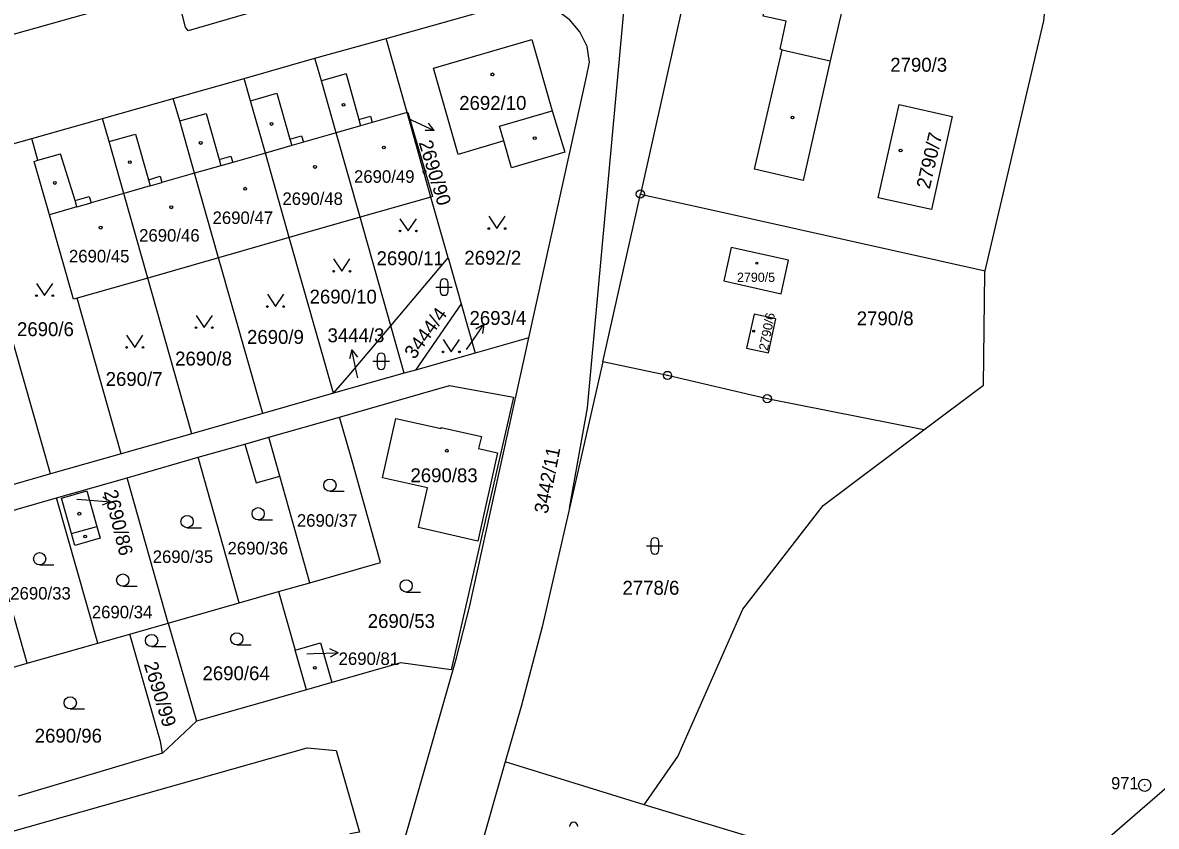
# Model space of a CAD drawing. Extents: x -733394 to -722299, y -1082822 to -1075049.
# Drawn here: x -727651.3 to -727512.7, y -1078643.8 to -1078545.4 of the extents above; entities that cross this region are included whole.
import ezdxf

# ---------------------------------------------------------------- set-up
doc = ezdxf.new("R2010")
doc.units = 0
for name, color, linetype in [('Hranice parcel', 7, 'Continuous'), ('Parcelní čísla', 7, 'Continuous'), ('Pop  PČ popisy', 7, 'Continuous'), ('Vnitřní kresba', 7, 'Continuous'), ('Značky bodu BP', 7, 'Continuous'), ('Značky budov', 7, 'Continuous'), ('Značky kultur', 7, 'Continuous')]:
    doc.layers.add(name, color=color, linetype=linetype)

msp = doc.modelspace()

# ---------------------------------------------------------------- linework, layer by layer
at = {"layer": 'Hranice parcel'}
for p, q in [((-727615.53, -1078549.79), (-727606.82, -1078547.37)), ((-727604.26, -1078556.42), (-727606.82, -1078547.37)), ((-727624.18, -1078552.24), (-727615.53, -1078549.79)), ((-727632.84, -1078554.69), (-727624.18, -1078552.24)), ((-727641.5, -1078557.15), (-727632.84, -1078554.69)), ((-727601.34, -1078566.76), (-727604.26, -1078556.42)), ((-727650.15, -1078559.6), (-727641.5, -1078557.15)), ((-727658.81, -1078562.06), (-727650.15, -1078559.6)), ((-727580.32, -1078586.91), (-727575.74, -1078566.4)), ((-727601.34, -1078566.76), (-727610.01, -1078569.24)), ((-727599.24, -1078574.19), (-727601.34, -1078566.76)), ((-727610.01, -1078569.24), (-727618.66, -1078571.72)), ((-727606.25, -1078582.51), (-727610.01, -1078569.24)), ((-727618.66, -1078571.72), (-727627.31, -1078574.19)), ((-727613.26, -1078590.78), (-727618.66, -1078571.72)), ((-727627.31, -1078574.19), (-727635.97, -1078576.68)), ((-727621.91, -1078593.25), (-727627.31, -1078574.19)), ((-727606.25, -1078582.51), (-727599.24, -1078574.19)), ((-727599.24, -1078574.19), (-727597.65, -1078579.84)), ((-727635.97, -1078576.68), (-727644.61, -1078579.15)), ((-727630.58, -1078595.74), (-727635.97, -1078576.68)), ((-727639.21, -1078598.18), (-727644.61, -1078579.15)), ((-727597.65, -1078579.84), (-727603.23, -1078587.93)), ((-727597.65, -1078579.84), (-727595.95, -1078585.85)), ((-727647.86, -1078600.65), (-727653.36, -1078581.27)), ((-727604.6, -1078588.32), (-727606.25, -1078582.51)), ((-727589.37, -1078583.98), (-727595.95, -1078585.85)), ((-727595.95, -1078585.85), (-727603.23, -1078587.93)), ((-727580.32, -1078586.91), (-727584.41, -1078604.84)), ((-727604.6, -1078588.32), (-727613.26, -1078590.78)), ((-727603.23, -1078587.93), (-727604.6, -1078588.32)), ((-727613.26, -1078590.78), (-727621.91, -1078593.25)), ((-727621.91, -1078593.25), (-727630.58, -1078595.74)), ((-727621.18, -1078596.16), (-727612.51, -1078593.68)), ((-727630.58, -1078595.74), (-727639.21, -1078598.18)), ((-727639.21, -1078598.18), (-727647.86, -1078600.65)), ((-727638.47, -1078601.1), (-727629.81, -1078598.61)), ((-727624.8, -1078616.42), (-727629.81, -1078598.61)), ((-727647.86, -1078600.65), (-727656.52, -1078603.12)), ((-727647.12, -1078603.56), (-727638.47, -1078601.1)), ((-727633.45, -1078618.89), (-727638.47, -1078601.1)), ((-727655.76, -1078606.03), (-727647.12, -1078603.56)), ((-727642.06, -1078621.34), (-727647.12, -1078603.56)), ((-727650.69, -1078623.8), (-727655.76, -1078606.03)), ((-727624.8, -1078616.42), (-727619.99, -1078615.03)), ((-727619.99, -1078615.03), (-727616.16, -1078613.95)), ((-727619.99, -1078615.03), (-727617.95, -1078622.19)), ((-727633.45, -1078618.89), (-727624.8, -1078616.42)), ((-727638.17, -1078620.23), (-727633.45, -1078618.89)), ((-727633.45, -1078618.89), (-727630.01, -1078630.88)), ((-727642.06, -1078621.34), (-727638.17, -1078620.23)), ((-727650.69, -1078623.8), (-727642.06, -1078621.34)), ((-727616.56, -1078627.04), (-727617.95, -1078622.19)), ((-727656, -1078625.32), (-727650.69, -1078623.8)), ((-727616.56, -1078627.04), (-727630.01, -1078630.88)), ((-727613.47, -1078626.16), (-727616.56, -1078627.04)), ((-727630.01, -1078630.88), (-727634.15, -1078634.82)), ((-727634.15, -1078634.82), (-727651.82, -1078640.06)), ((-727592.27, -1078635.86), (-727595.85, -1078648.36)), ((-727575.26, -1078641.11), (-727592.27, -1078635.86)), ((-727531.36, -1078654.41), (-727575.26, -1078641.11))]:
    msp.add_line(p, q, dxfattribs=at)
for points in [[(-727584.41, -1078604.84), (-727582.22, -1078592.56), (-727577.88, -1078545.39), (-727576.13, -1078525.51)], [(-727566.99, -1078527.28), (-727567.36, -1078528.91), (-727568.51, -1078533.98), (-727575.74, -1078566.4)], [(-727615.8, -1078536.51), (-727615.68, -1078538.36), (-727616, -1078539.77), (-727616.96, -1078541.43), (-727617.84, -1078542.38), (-727618.96, -1078542.93), (-727631.01, -1078546.42), (-727631.37, -1078545.99), (-727632.53, -1078541.23), (-727655.52, -1078547.74), (-727654.32, -1078552.25), (-727654.35, -1078552.9), (-727654.64, -1078553.18), (-727665.75, -1078556.27), (-727666.67, -1078556.18), (-727668.36, -1078555.31), (-727669.47, -1078554.17), (-727670.59, -1078552.02)], [(-727533.59, -1078575.81), (-727526.4, -1078545.21), (-727525.53, -1078536.51)], [(-727550.24, -1078540.08), (-727550.4, -1078540.76), (-727550.1, -1078540.83), (-727550.3, -1078541.71), (-727550.6, -1078541.64), (-727552.52, -1078550.08), (-727555.85, -1078564.72), (-727561.78, -1078563.37), (-727558.42, -1078548.74), (-727558.67, -1078548.68), (-727557.9, -1078545.24), (-727560.73, -1078544.62), (-727559.56, -1078539.5), (-727556.76, -1078540.12), (-727556.44, -1078538.67), (-727550.24, -1078540.08)], [(-727606.82, -1078547.37), (-727591.87, -1078543.17), (-727589.87, -1078542.87), (-727587.88, -1078543.1), (-727586.05, -1078543.81), (-727584.44, -1078545.02)], [(-727589.37, -1078583.98), (-727585.79, -1078567.76), (-727582.32, -1078552.04), (-727581.98, -1078550.28), (-727582.24, -1078548.34), (-727583.16, -1078546.54), (-727584.44, -1078545.02)], [(-727598.02, -1078561.54), (-727601.05, -1078550.99), (-727589.03, -1078547.48), (-727586.51, -1078556.23), (-727584.99, -1078561.28), (-727591.51, -1078563.18), (-727592.42, -1078559.89), (-727598.02, -1078561.54)], [(-727610.01, -1078569.24), (-727612.94, -1078558.91), (-727614.74, -1078552.56), (-727615.53, -1078549.79)], [(-727618.66, -1078571.72), (-727621.59, -1078561.38), (-727623.4, -1078554.98), (-727624.18, -1078552.24)], [(-727627.31, -1078574.19), (-727630.24, -1078563.85), (-727632.06, -1078557.45), (-727632.84, -1078554.69)], [(-727544.11, -1078555.43), (-727537.62, -1078556.91), (-727540.17, -1078568.3), (-727546.67, -1078566.85), (-727544.11, -1078555.43)], [(-727604.26, -1078556.42), (-727604.18, -1078556.4), (-727601.15, -1078566.7), (-727601.34, -1078566.76)], [(-727635.97, -1078576.68), (-727638.9, -1078566.33), (-727640.7, -1078559.98), (-727641.5, -1078557.15)], [(-727644.61, -1078579.15), (-727645.03, -1078579.27), (-727647.99, -1078568.93), (-727649.86, -1078562.4), (-727649.39, -1078562.27), (-727650.15, -1078559.6)], [(-727575.74, -1078566.4), (-727567.94, -1078568.14), (-727533.59, -1078575.81)], [(-727557.63, -1078574.48), (-727564.63, -1078572.92), (-727565.55, -1078577.01), (-727558.54, -1078578.59), (-727557.63, -1078574.48)], [(-727541.08, -1078595.26), (-727533.8, -1078589.8), (-727533.63, -1078576), (-727533.59, -1078575.81)], [(-727562.75, -1078585.24), (-727560.09, -1078585.81), (-727559.2, -1078581.68), (-727561.81, -1078581.1), (-727562.75, -1078585.24)], [(-727613.26, -1078590.78), (-727611.6, -1078588.86), (-727606.25, -1078582.51)], [(-727617.43, -1078680.26), (-727617.14, -1078680), (-727614.67, -1078676.77), (-727613.16, -1078674.14), (-727612.05, -1078671.32), (-727608.56, -1078659.31), (-727603.65, -1078642.16), (-727598.2, -1078623.15), (-727596.64, -1078616.94), (-727589.37, -1078583.98)], [(-727541.08, -1078595.26), (-727560.23, -1078591.44), (-727572.42, -1078588.59), (-727580.32, -1078586.91)], [(-727612.51, -1078593.68), (-727609.72, -1078592.88), (-727599.06, -1078589.84), (-727591.24, -1078591.27), (-727598.86, -1078624.62), (-727605.04, -1078623.75), (-727613.47, -1078626.16)], [(-727616.16, -1078613.95), (-727607.5, -1078611.47), (-727611.1, -1078598.63), (-727612.51, -1078593.68)], [(-727593.21, -1078598.08), (-727595.6, -1078608.85), (-727602.85, -1078607.21), (-727601.75, -1078602.36), (-727607.28, -1078601.11), (-727605.64, -1078593.85), (-727600.11, -1078595.1), (-727600.08, -1078594.95), (-727595.16, -1078596.05), (-727595.53, -1078597.55), (-727593.21, -1078598.08)], [(-727575.26, -1078641.11), (-727571.18, -1078635.22), (-727563.2, -1078617.18), (-727553.4, -1078604.5), (-727541.08, -1078595.26)], [(-727629.81, -1078598.61), (-727624.09, -1078596.99), (-727621.18, -1078596.16)], [(-727616.16, -1078613.95), (-727619.8, -1078600.91), (-727621.18, -1078596.16)], [(-727644.87, -1078609.4), (-727645.28, -1078607.95), (-727646.52, -1078603.6), (-727643.43, -1078602.71), (-727642.19, -1078607.06), (-727641.77, -1078608.51), (-727644.87, -1078609.4)], [(-727584.41, -1078604.84), (-727587.73, -1078619.37), (-727590.33, -1078629.1), (-727592.27, -1078635.86)], [(-727634.15, -1078634.82), (-727634.41, -1078633.38), (-727638.17, -1078620.23)], [(-727617.95, -1078622.19), (-727614.85, -1078621.3), (-727613.47, -1078626.16)], [(-727497.72, -1078622.73), (-727503.48, -1078630.85), (-727510.11, -1078637.89), (-727522.9, -1078649.01), (-727531.36, -1078654.41)], [(-727686.89, -1078654.08), (-727616.48, -1078634.16), (-727612.93, -1078634.49), (-727610.09, -1078644.47), (-727611.24, -1078644.68)]]:
    msp.add_lwpolyline(points, dxfattribs=at)
at = {"layer": 'Pop  PČ popisy'}
for p, q in [((-727604.02, -1078557.17), (-727603.67, -1078557.34)), ((-727603.67, -1078557.34), (-727600.95, -1078558.61)), ((-727600.95, -1078558.61), (-727601.65, -1078557.73)), ((-727600.95, -1078558.61), (-727602.07, -1078558.64)), ((-727596.6, -1078584.83), (-727594.88, -1078582.37)), ((-727594.88, -1078582.37), (-727595.86, -1078582.91)), ((-727594.88, -1078582.37), (-727595.04, -1078583.48)), ((-727611.02, -1078585.47), (-727611.31, -1078586.55)), ((-727610.4, -1078588.4), (-727611.02, -1078585.47)), ((-727611.02, -1078585.47), (-727610.33, -1078586.34)), ((-727597, -1078585.41), (-727596.6, -1078584.83)), ((-727610.3, -1078588.89), (-727610.4, -1078588.4)), ((-727644.63, -1078603.71), (-727643.49, -1078603.81)), ((-727643.49, -1078603.81), (-727640.5, -1078604.07)), ((-727640.5, -1078604.07), (-727641.45, -1078603.49)), ((-727640.5, -1078604.07), (-727641.54, -1078604.48)), ((-727616.52, -1078622.65), (-727615.69, -1078622.62)), ((-727615.69, -1078622.62), (-727612.69, -1078622.52)), ((-727612.69, -1078622.52), (-727613.71, -1078622.05)), ((-727612.69, -1078622.52), (-727613.67, -1078623.05))]:
    msp.add_line(p, q, dxfattribs=at)
at = {"layer": 'Vnitřní kresba'}
for p, q in [((-727558.42, -1078548.74), (-727552.52, -1078550.08)), ((-727611.71, -1078551.7), (-727614.74, -1078552.56)), ((-727611.71, -1078551.7), (-727610.17, -1078557.28)), ((-727623.4, -1078554.98), (-727620.18, -1078554.07)), ((-727620.18, -1078554.07), (-727618.59, -1078559.69)), ((-727632.06, -1078557.45), (-727628.83, -1078556.54)), ((-727628.83, -1078556.54), (-727627.24, -1078562.16)), ((-727604.26, -1078556.42), (-727608.51, -1078557.64)), ((-727592.98, -1078558.11), (-727586.51, -1078556.23)), ((-727609.95, -1078558.05), (-727612.94, -1078558.91)), ((-727610.17, -1078557.28), (-727608.73, -1078556.87)), ((-727610.17, -1078557.28), (-727609.95, -1078558.05)), ((-727608.51, -1078557.64), (-727609.95, -1078558.05)), ((-727608.73, -1078556.87), (-727608.51, -1078557.64)), ((-727592.42, -1078559.89), (-727592.98, -1078558.11)), ((-727640.7, -1078559.98), (-727637.48, -1078559.07)), ((-727637.48, -1078559.07), (-727635.89, -1078564.64)), ((-727618.59, -1078559.69), (-727617.15, -1078559.28)), ((-727617.15, -1078559.28), (-727616.93, -1078560.05)), ((-727612.94, -1078558.91), (-727616.93, -1078560.05)), ((-727618.37, -1078560.46), (-727621.59, -1078561.38)), ((-727618.59, -1078559.69), (-727618.37, -1078560.46)), ((-727616.93, -1078560.05), (-727618.37, -1078560.46)), ((-727649.39, -1078562.27), (-727646.62, -1078561.47)), ((-727644.84, -1078567.2), (-727646.62, -1078561.47)), ((-727627.24, -1078562.16), (-727625.8, -1078561.75)), ((-727627.24, -1078562.16), (-727627.02, -1078562.93)), ((-727625.8, -1078561.75), (-727625.58, -1078562.52)), ((-727621.59, -1078561.38), (-727625.58, -1078562.52)), ((-727627.02, -1078562.93), (-727630.24, -1078563.85)), ((-727625.58, -1078562.52), (-727627.02, -1078562.93)), ((-727635.89, -1078564.64), (-727634.45, -1078564.22)), ((-727635.89, -1078564.64), (-727635.67, -1078565.41)), ((-727635.67, -1078565.41), (-727634.23, -1078564.99)), ((-727634.45, -1078564.22), (-727634.23, -1078564.99)), ((-727630.24, -1078563.85), (-727634.23, -1078564.99)), ((-727638.9, -1078566.33), (-727642.89, -1078567.47)), ((-727635.67, -1078565.41), (-727638.9, -1078566.33)), ((-727644.84, -1078567.2), (-727643.11, -1078566.7)), ((-727644.62, -1078567.97), (-727644.84, -1078567.2)), ((-727644.62, -1078567.97), (-727642.89, -1078567.47)), ((-727643.11, -1078566.7), (-727642.89, -1078567.47)), ((-727644.62, -1078567.97), (-727647.99, -1078568.93)), ((-727624.09, -1078596.99), (-727622.73, -1078601.74)), ((-727622.73, -1078601.74), (-727619.8, -1078600.91)), ((-727645.28, -1078607.95), (-727642.19, -1078607.06))]:
    msp.add_line(p, q, dxfattribs=at)
at = {"layer": 'Značky bodu BP'}
for centre, radius in [((-727575.74, -1078566.4), 0.5), ((-727575.74, -1078566.4), 0.0303), ((-727572.42, -1078588.59), 0.5), ((-727572.42, -1078588.59), 0.0303), ((-727560.23, -1078591.44), 0.5), ((-727560.23, -1078591.44), 0.0303), ((-727514.09, -1078638.73), 0.75), ((-727514.09, -1078638.73), 0.03)]:
    msp.add_circle(centre, radius, dxfattribs=at)
at = {"layer": 'Značky budov'}
for centre, radius in [((-727593.83, -1078551.76), 0.175), ((-727612.03, -1078555.49), 0.175), ((-727620.84, -1078557.82), 0.175), ((-727557.14, -1078557.04), 0.175), ((-727588.66, -1078559.56), 0.175), ((-727629.49, -1078560.14), 0.175), ((-727607.1, -1078560.7), 0.175), ((-727543.92, -1078561.07), 0.175), ((-727638.15, -1078562.49), 0.175), ((-727615.52, -1078563.08), 0.175), ((-727602.13, -1078563.66), 0.175), ((-727647.32, -1078565.04), 0.175), ((-727624.06, -1078565.75), 0.175), ((-727633.09, -1078568.02), 0.175), ((-727641.72, -1078570.5), 0.175), ((-727561.52, -1078574.84), 0.117), ((-727561.89, -1078583.17), 0.117), ((-727599.41, -1078597.8), 0.175), ((-727644.33, -1078605.51), 0.175), ((-727643.62, -1078608.29), 0.175), ((-727615.54, -1078624.37), 0.175)]:
    msp.add_circle(centre, radius, dxfattribs=at)
at = {"layer": 'Značky kultur'}
for p, q in [((-727600.23, -1078577.29), (-727600.23, -1078578.29)), ((-727599.23, -1078578.29), (-727599.23, -1078577.29)), ((-727600.73, -1078577.79), (-727598.73, -1078577.79)), ((-727608.43, -1078586.86), (-727606.43, -1078586.86)), ((-727607.93, -1078586.36), (-727607.93, -1078587.36)), ((-727606.93, -1078587.36), (-727606.93, -1078586.36)), ((-727613.69, -1078602.77), (-727611.94, -1078602.77)), ((-727622.47, -1078606.26), (-727620.72, -1078606.26)), ((-727631.16, -1078607.23), (-727629.41, -1078607.23)), ((-727574.98, -1078609.45), (-727572.98, -1078609.45)), ((-727574.48, -1078608.95), (-727574.48, -1078609.95)), ((-727573.48, -1078609.95), (-727573.48, -1078608.95)), ((-727649.18, -1078611.77), (-727647.43, -1078611.77)), ((-727639.02, -1078614.38), (-727637.27, -1078614.38)), ((-727604.37, -1078615.09), (-727602.62, -1078615.09)), ((-727635.49, -1078621.77), (-727633.74, -1078621.77)), ((-727625.08, -1078621.57), (-727623.33, -1078621.57)), ((-727645.44, -1078629.4), (-727643.69, -1078629.4))]:
    msp.add_line(p, q, dxfattribs=at)
for points in [[(-727594.27, -1078569.12), (-727593.27, -1078570.62), (-727592.27, -1078569.12)], [(-727605.13, -1078569.41), (-727604.13, -1078570.91), (-727603.13, -1078569.41)], [(-727613.24, -1078574.34), (-727612.24, -1078575.84), (-727611.24, -1078574.34)], [(-727649.57, -1078577.33), (-727648.57, -1078578.83), (-727647.57, -1078577.33)], [(-727621.34, -1078578.66), (-727620.34, -1078580.16), (-727619.34, -1078578.66)], [(-727630.06, -1078581.24), (-727629.06, -1078582.74), (-727628.06, -1078581.24)], [(-727638.55, -1078583.67), (-727637.55, -1078585.17), (-727636.55, -1078583.67)], [(-727599.86, -1078584.21), (-727598.86, -1078585.71), (-727597.86, -1078584.21)]]:
    msp.add_lwpolyline(points, dxfattribs=at)
for centre, radius in [((-727594.27, -1078570.62), 0.1), ((-727592.27, -1078570.62), 0.1), ((-727605.13, -1078570.91), 0.1), ((-727603.13, -1078570.91), 0.1), ((-727613.24, -1078575.84), 0.1), ((-727611.24, -1078575.84), 0.1), ((-727649.57, -1078578.83), 0.1), ((-727647.57, -1078578.83), 0.1), ((-727621.34, -1078580.16), 0.1), ((-727619.34, -1078580.16), 0.1), ((-727630.06, -1078582.74), 0.1), ((-727628.06, -1078582.74), 0.1), ((-727638.55, -1078585.17), 0.1), ((-727636.55, -1078585.17), 0.1), ((-727599.86, -1078585.71), 0.1), ((-727597.86, -1078585.71), 0.1), ((-727613.69, -1078602.02), 0.75), ((-727622.47, -1078605.51), 0.75), ((-727631.16, -1078606.48), 0.75), ((-727649.18, -1078611.02), 0.75), ((-727639.02, -1078613.63), 0.75), ((-727604.37, -1078614.34), 0.75), ((-727635.49, -1078621.02), 0.75), ((-727625.08, -1078620.82), 0.75), ((-727645.44, -1078628.65), 0.75)]:
    msp.add_circle(centre, radius, dxfattribs=at)
for centre, start, end in [((-727599.73, -1078577.29), 0, 180), ((-727599.73, -1078578.29), 180, 359.9879), ((-727607.43, -1078586.36), 0, 180), ((-727607.43, -1078587.36), 180, 359.9879), ((-727573.98, -1078608.95), 0, 180), ((-727573.98, -1078609.95), 180, 359.9879), ((-727583.9, -1078643.76), 0, 180)]:
    msp.add_arc(centre, 0.5, start, end, dxfattribs=at)

# ---------------------------------------------------------------- texts
at = {"layer": 'Parcelní čísla'}
for s, height, p in [('2790/3', 1.7, (-727545.19, -1078551.43)), ('2692/10', 1.7, (-727597.89, -1078556.1)), ('2690/49', 1.53, (-727610.75, -1078565.02)), ('2690/48', 1.53, (-727619.5, -1078567.73)), ('2690/47', 1.53, (-727628.04, -1078570.06)), ('2690/46', 1.53, (-727637.02, -1078572.22)), ('2690/45', 1.53, (-727645.6, -1078574.76)), ('2690/11', 1.7, (-727607.99, -1078575.1)), ('2692/2', 1.7, (-727597.26, -1078575.04)), ('2790/5', 1.139, (-727563.93, -1078577.15)), ('2690/10', 1.7, (-727616.18, -1078579.8)), ('2693/4', 1.7, (-727596.63, -1078582.41)), ('2790/8', 1.7, (-727549.29, -1078582.46)), ('2690/6', 1.7, (-727651.95, -1078583.78)), ('2690/9', 1.7, (-727623.83, -1078584.73)), ('3444/3', 1.7, (-727613.99, -1078584.53)), ('2690/8', 1.7, (-727632.62, -1078587.38)), ('2690/7', 1.7, (-727641.11, -1078589.88)), ('2690/83', 1.7, (-727603.85, -1078601.66)), ('2690/37', 1.53, (-727617.73, -1078607.1)), ('2690/36', 1.53, (-727626.21, -1078610.49)), ('2690/35', 1.53, (-727635.36, -1078611.53)), ('2778/6', 1.7, (-727577.93, -1078615.42)), ('2690/33', 1.53, (-727652.77, -1078616.01)), ('2690/34', 1.53, (-727642.8, -1078618.31)), ('2690/53', 1.7, (-727609.07, -1078619.49)), ('2690/81', 1.53, (-727612.63, -1078624.01)), ('2690/64', 1.7, (-727629.27, -1078625.88)), ('2690/96', 1.7, (-727649.78, -1078633.52))]:
    msp.add_text(s, height=height, dxfattribs=at).set_placement(p)
for s, height, rotation, p in [('2790/7', 1.7, 77, (-727540.37, -1078565.87)), ('2690/90', 1.7, 287, (-727602.86, -1078560.1)), ('3444/4', 1.7, 54, (-727603.36, -1078586.71)), ('2790/6', 1.139, 79, (-727560.16, -1078585.62)), ('3442/11', 1.7, 79, (-727587.08, -1078605.59)), ('2690/86', 1.7, 284, (-727641.36, -1078602.8)), ('2690/99', 1.7, 287, (-727636.46, -1078623.9))]:
    msp.add_text(s, height=height, rotation=rotation, dxfattribs=at).set_placement(p)
at = {"layer": 'Značky bodu BP'}
msp.add_text('971', height=1.5, dxfattribs=at).set_placement((-727518.19, -1078639.23))

doc.saveas('drawing.dxf')
